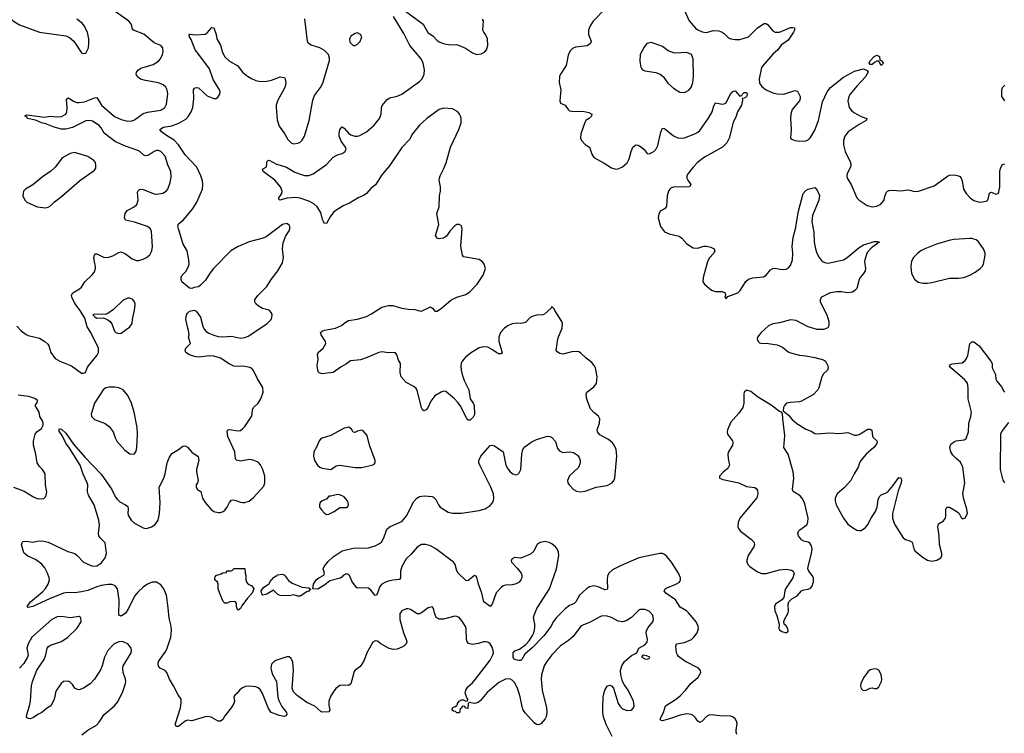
# Model space of a CAD drawing. Header units: inches. Extents: x 1449094 to 1618372, y 389908 to 534307.
# Tile 323 of 494: x 1547672 to 1556585, y 471960 to 478424. Entities that reach past the tile are written whole.
import ezdxf

# ---------------------------------------------------------------- set-up
doc = ezdxf.new("R2010")
doc.units = ezdxf.units.IN
doc.header["$MEASUREMENT"] = 0
doc.layers.add('B5447', color=7, linetype='Continuous')
doc.layers.add('B5457', color=7, linetype='Continuous')

msp = doc.modelspace()

# ---------------------------------------------------------------- linework, layer by layer
at = {"layer": 'B5447', "color": 5}
for points, elevation in [([(1547646.9, 475646.9), (1547685.1, 475605.1), (1547730, 475572.9), (1547750, 475564), (1547850, 475538.3), (1547900.5, 475510), (1547925.8, 475485.9), (1547934.9, 475470), (1547953, 475410), (1547994.4, 475354.4), (1548036, 475330), (1548140.7, 475290), (1548230, 475221), (1548250, 475221), (1548268, 475230), (1548282.7, 475270), (1548296, 475290), (1548374.7, 475385.3), (1548385.6, 475410), (1548385.3, 475450), (1548317.2, 475590), (1548283.3, 475643.3), (1548261.2, 475721.2), (1548219, 475790), (1548172.3, 475852.3), (1548145.2, 475910), (1548141.2, 475930), (1548154, 475950), (1548213.1, 475986.9), (1548230, 476002.8), (1548262.7, 476050), (1548327.7, 476112.3), (1548350, 476141), (1548359.6, 476170), (1548358.7, 476190), (1548348.2, 476230), (1548344.2, 476270), (1548347.7, 476292.3), (1548357.2, 476302.8), (1548370, 476304.9), (1548430, 476272.2), (1548470, 476268.9), (1548515.6, 476284.4), (1548570, 476316.3), (1548590, 476320.7), (1548630, 476302), (1548690, 476258), (1548730, 476241.6), (1548750, 476241.6), (1548790, 476254), (1548820.9, 476270), (1548850, 476293.4), (1548869.6, 476330), (1548875.1, 476370), (1548865.3, 476505.3), (1548856.2, 476530), (1548829.2, 476550), (1548711.3, 476591.3), (1548629.8, 476609.8), (1548621.1, 476630), (1548627.1, 476670), (1548644.8, 476695.2), (1548707, 476730), (1548731.5, 476750), (1548743.5, 476790), (1548739.4, 476860.6), (1548744.5, 476875.5), (1548755.2, 476884.8), (1548770, 476890.3), (1548790, 476887.6), (1548890, 476847.2), (1548910, 476844.2), (1548966.3, 476853.7), (1548998, 476870), (1549013.6, 476890), (1549034.3, 476950), (1549042.6, 476997.4), (1549041.1, 477050), (1549012.2, 477110), (1548990, 477189.4), (1548950, 477231.3), (1548930, 477238), (1548910, 477238), (1548890, 477231.2), (1548854.4, 477205.6), (1548830, 477194.2), (1548810, 477191), (1548796.5, 477196.5), (1548759.7, 477230), (1548740.8, 477240.8), (1548630, 477277.4), (1548537.9, 477317.9), (1548437.5, 477397.5), (1548410, 477443.5), (1548390, 477465.8), (1548330, 477504.2), (1548308, 477510), (1548270, 477509), (1548150, 477449.1), (1548090, 477433.7), (1548050, 477433.3), (1547983.7, 477450), (1547910, 477480.7), (1547870, 477489.6), (1547815.1, 477515.1), (1547742.7, 477530), (1547738.4, 477538.4), (1547722, 477550), (1547722, 477558), (1547738, 477562), (1547897.2, 477542.8), (1547950, 477550.2), (1548005.5, 477545.5), (1548051.6, 477548.4), (1548089.6, 477570), (1548099.7, 477590), (1548102.4, 477630), (1548095.5, 477704.5), (1548110, 477718), (1548164.5, 477684.5), (1548190, 477675.6), (1548210, 477674.3), (1548258.6, 477681.4), (1548350, 477717.6), (1548370, 477719.1), (1548412.4, 477650), (1548530, 477548.4), (1548590, 477519.7), (1548650, 477503.9), (1548690, 477508), (1548710, 477516.9), (1548790, 477574.3), (1548830, 477586.7), (1548950, 477606), (1548985.1, 477630), (1548999.5, 477660.5), (1549013.3, 477750), (1549007.2, 477790), (1548993.8, 477813.8), (1548970, 477835.1), (1548930, 477852.1), (1548810, 477872.8), (1548766.2, 477886.2), (1548735.1, 477910), (1548725.1, 477930), (1548730, 477950.5), (1548747.3, 477970), (1548770, 477985.7), (1548881.1, 478018.9), (1548929.5, 478050), (1548947.3, 478070), (1548965.6, 478110), (1548971.8, 478131.8), (1548969.2, 478170), (1548950, 478189.2), (1548890, 478214.5), (1548794.4, 478294.4), (1548700.7, 478330), (1548688.7, 478348.7), (1548686, 478370), (1548676.8, 478390), (1548659.3, 478410), (1548537.5, 478497.5)], 560), ([(1547558.7, 478470), (1547615.8, 478410), (1547670, 478378.3), (1547851, 478310), (1548070, 478281.6), (1548090, 478277.1), (1548121.7, 478261.7), (1548160.7, 478230), (1548230, 478124.7), (1548250, 478118), (1548270, 478122), (1548294, 478170), (1548299.3, 478210), (1548299.3, 478250), (1548285.2, 478310), (1548256, 478370), (1548239.3, 478390), (1548188.4, 478428.5)], 580), ([(1550000, 476530.8), (1549902.6, 476457.4), (1549874.6, 476445.4), (1549749.1, 476410.9), (1549650.2, 476369.8), (1549614, 476350), (1549584.4, 476330), (1549427.8, 476170), (1549395.3, 476130), (1549354, 476066), (1549310, 476019.6), (1549290, 476005.1), (1549250, 475998.4), (1549230, 475989), (1549210, 475992.3), (1549190, 476006.6), (1549139.5, 476050), (1549132.3, 476070), (1549132.3, 476090), (1549143.7, 476110), (1549175.6, 476144.4), (1549196.6, 476183.4), (1549206.6, 476210), (1549203.7, 476250), (1549189.3, 476330), (1549152.3, 476390), (1549108.5, 476530), (1549104.6, 476555.4), (1549110, 476574), (1549151.5, 476608.5), (1549190, 476653), (1549241.8, 476718.2), (1549275.8, 476770), (1549328.3, 476890), (1549331.2, 476930), (1549325.9, 476965.9), (1549311, 477011), (1549274.5, 477090), (1549170, 477198.8), (1549110.5, 477290.5), (1549070, 477332.9), (1549009, 477370), (1548954.7, 477410), (1548940.7, 477430), (1548972.7, 477450), (1549050, 477462), (1549112.8, 477487.2), (1549175.3, 477524.7), (1549200.5, 477550), (1549225.1, 477590), (1549238.3, 477630), (1549249.7, 477710), (1549244.5, 477790), (1549255.5, 477804.5), (1549270, 477810.6), (1549290, 477806), (1549370, 477736), (1549430, 477711.3), (1549450, 477711.3), (1549470, 477724.7), (1549482.7, 477750), (1549486, 477770), (1549480.9, 477790), (1549423.3, 477883.3), (1549390, 477978.7), (1549295.1, 478110), (1549259.7, 478150), (1549224.1, 478244.1), (1549209.6, 478270), (1549206, 478290), (1549210, 478293.4), (1549270, 478288), (1549350, 478293.4), (1549370, 478306.8), (1549410, 478353.4), (1549430, 478350.8), (1549450, 478291.3), (1549457, 478250), (1549490, 478193.4), (1549508.3, 478128.3), (1549529.2, 478089.2), (1549570, 478048.4), (1549645.5, 478005.5), (1549690, 477950.4), (1549733.8, 477913.8), (1549770, 477890.4), (1549810, 477872.7), (1549850, 477864.4), (1549910, 477868.2), (1549950, 477877.1), (1550000, 477895.7)], 540), ([(1550000, 477669.3), (1549994.4, 477650), (1549992.5, 477627.5), (1550000, 477555.4)], 540), ([(1550000, 476949.7), (1549982.6, 476970), (1549877.2, 477050), (1549868.7, 477070), (1549902, 477090), (1549909, 477110), (1549910, 477134), (1549915.3, 477144.7), (1549930, 477151), (1549995.8, 477115.8), (1550000, 477114.6)], 520), ([(1550000, 472130), (1549949.6, 472150), (1549924.2, 472184.2), (1549870, 472320.9), (1549850, 472355.6), (1549830, 472373), (1549810, 472380.5), (1549750, 472387.6), (1549715.9, 472384.1), (1549687.7, 472372.3), (1549665.5, 472354.5), (1549638.5, 472321.5), (1549622, 472310), (1549611.3, 472290), (1549616, 472250), (1549610.5, 472229.5), (1549586.8, 472190), (1549530, 472119), (1549510, 472084), (1549490, 472069.2), (1549470, 472069.3), (1549405.3, 472105.3), (1549371.4, 472111.4), (1549350, 472109.7), (1549230, 472074), (1549190, 472078), (1549170, 472069.5), (1549110, 472022), (1549090, 472021.2), (1549082.7, 472030), (1549082.9, 472050), (1549127, 472190), (1549135.1, 472235.1), (1549134, 472270), (1549105.2, 472310), (1549065.1, 472390), (1549027, 472450), (1549005.2, 472510), (1548989.5, 472529.5), (1548944.5, 472550), (1548928.8, 472568.8), (1548924.7, 472590), (1548928, 472610), (1548995.9, 472704.1), (1549008.2, 472730), (1549039.7, 472830), (1549046.3, 472890), (1549042.4, 472930), (1549024.2, 473004.2), (1549017, 473097), (1548999.7, 473210), (1548977.6, 473270), (1548950, 473306.6), (1548910, 473328.3), (1548870, 473328.3), (1548830, 473311.1), (1548790, 473283.1), (1548740.6, 473239.4), (1548710, 473201.3), (1548656.9, 473090), (1548630, 473047.3), (1548590, 473020.9), (1548569.6, 473030), (1548571.8, 473168.2), (1548556.2, 473270), (1548536.9, 473296.9), (1548507.6, 473307.6), (1548470, 473309.1), (1548410, 473298.8), (1548370, 473287.7), (1548290, 473255), (1548230, 473241.5), (1548170, 473233.1), (1548110, 473234.6), (1548070, 473228.2), (1547941.9, 473178.1), (1547790, 473109.7), (1547750, 473099), (1547739, 473110), (1547769.5, 473150), (1547877.9, 473242.1), (1547906.8, 473273.2), (1547931.1, 473310), (1547940.8, 473350), (1547938.8, 473370), (1547923.1, 473410), (1547899, 473459), (1547873.1, 473493.1), (1547815.4, 473535.4), (1547745.1, 473565.1), (1547710, 473595.1), (1547689.6, 473670), (1547695.1, 473690), (1547703.7, 473696.3), (1547730, 473699.5), (1547789.6, 473690.4), (1547830, 473702), (1547876.2, 473703.8), (1547930, 473691.6), (1548108, 473608), (1548170, 473588.7), (1548192.1, 473572.1), (1548250.5, 473510), (1548330, 473474.4), (1548370, 473476.2), (1548410, 473502.4), (1548445.8, 473550), (1548459.1, 473590), (1548447, 473687), (1548400.9, 473730), (1548389.3, 473750), (1548386, 473770), (1548395.8, 473844.2), (1548389.7, 473890), (1548346.3, 474030), (1548298.4, 474110), (1548292.9, 474127.1), (1548287, 474150), (1548289.4, 474210), (1548282.9, 474230), (1548246.4, 474306.4), (1548219.3, 474390), (1548123.9, 474543.9), (1548090, 474589.6), (1548057.2, 474657.2), (1548030, 474698), (1548030, 474718), (1548050, 474714.8), (1548090, 474678.8), (1548160.2, 474580.2), (1548262, 474462), (1548410, 474306.5), (1548505.3, 474170), (1548540.5, 474100.5), (1548557.1, 474077.1), (1548578.2, 474058.2), (1548630.8, 474030), (1548650, 474014), (1548654, 473990), (1548652, 473950), (1548657, 473930), (1548681.3, 473890), (1548710, 473864.6), (1548790, 473820.3), (1548810, 473816), (1548830, 473818.3), (1548863.7, 473830), (1548895.1, 473850), (1548925.1, 473890), (1548938.7, 473950), (1548945.1, 474050), (1548935.6, 474190), (1548975.6, 474270), (1548987.6, 474310), (1549005.6, 474410), (1549024.4, 474455.6), (1549050, 474496), (1549110, 474531), (1549150, 474561), (1549170, 474564.7), (1549190, 474551.3), (1549230, 474506), (1549286.8, 474466.8), (1549294, 474430), (1549274, 474350), (1549273.4, 474330), (1549287.3, 474250), (1549282.8, 474230), (1549268.2, 474210), (1549268, 474190), (1549281, 474170), (1549310.7, 474150.7), (1549325.5, 474090), (1549350, 474050.8), (1549402, 473990), (1549430, 473970.4), (1549470, 473961.6), (1549490, 473961.6), (1549513.2, 473970), (1549530, 473982), (1549550, 474007.3), (1549570, 474050.8), (1549590, 474070.7), (1549604.8, 474075.2), (1549630, 474070.5), (1549670, 474053), (1549690, 474050.4), (1549710.6, 474050.6), (1549750, 474063), (1549790, 474097.1), (1549881.4, 474198.5), (1549891.5, 474230), (1549889.7, 474290), (1549871.6, 474350), (1549851.1, 474391.1), (1549830, 474415.6), (1549784.7, 474435.3), (1549750, 474439.7), (1549670, 474425.6), (1549632.9, 474432.9), (1549626, 474450), (1549619.5, 474510), (1549555.1, 474650), (1549549, 474690), (1549554.6, 474705.4), (1549569.3, 474710.7), (1549650, 474700.7), (1549670, 474704), (1549690, 474717.3), (1549710, 474740.7), (1549769.7, 474830), (1549776.4, 474850), (1549779.1, 474890), (1549788, 474910), (1549830.7, 474949.3), (1549853.5, 474990), (1549875.8, 475050), (1549873.1, 475093.1), (1549824.7, 475170), (1549790, 475246.6), (1549770, 475267.3), (1549754.7, 475274.8), (1549710, 475281.7), (1549610, 475286.2), (1549567, 475307), (1549490, 475357.6), (1549430, 475376.9), (1549390, 475379.6), (1549290, 475368.7), (1549254, 475374), (1549210, 475388.7), (1549175.3, 475410), (1549169, 475430), (1549177.2, 475450), (1549218, 475490), (1549201.2, 475550), (1549205.2, 475570), (1549201.2, 475610), (1549193.2, 475630), (1549177.2, 475710), (1549182.7, 475750), (1549190, 475764.7), (1549210, 475784.7), (1549250, 475794), (1549270, 475784.7), (1549307.3, 475730), (1549328.8, 475648.8), (1549341.1, 475621.1), (1549360.5, 475600.5), (1549384.7, 475584.7), (1549430, 475565.7), (1549470, 475556), (1549510, 475551.8), (1549590, 475556.4), (1549670, 475540.4), (1549710, 475544.4), (1549741.2, 475558.8), (1549910, 475670.6), (1549947.3, 475710), (1549954.6, 475725.4), (1549958, 475750), (1549951.6, 475770), (1549930, 475791.8), (1549870, 475809.3), (1549830, 475833.2), (1549809.2, 475850), (1549799.3, 475870), (1549799.3, 475890), (1549829.4, 475930), (1549910, 476007.3), (1549947.3, 476070), (1550000, 476137.8)], 540), ([(1547616, 474190), (1547713.3, 474153.3), (1547790, 474105.5), (1547828.6, 474088.6), (1547850, 474083.8), (1547890, 474088), (1547910, 474106), (1547916.6, 474143.4), (1547904.5, 474210), (1547902, 474310), (1547879, 474350), (1547850, 474377.2), (1547829.7, 474409.7), (1547818.7, 474490), (1547798.3, 474570), (1547798.3, 474610), (1547813.5, 474670), (1547825.7, 474690), (1547870, 474722.3), (1547883.6, 474750), (1547884.8, 474770), (1547879, 474790), (1547854.4, 474830), (1547847.5, 474870), (1547813, 474930), (1547830, 474958), (1547833.2, 474970), (1547830, 474978.7), (1547810, 474994), (1547753.2, 475010), (1547657.2, 475022.8)], 560), ([(1550000, 473227.3), (1549970, 473255.3), (1549910, 473220.5), (1549872.9, 473212.9), (1549864.7, 473224.7), (1549858.3, 473250), (1549880.5, 473279.5), (1549910, 473302), (1549928.7, 473310), (1549949, 473350), (1549962, 473358), (1549970, 473371.3), (1550000, 473390.7)], 520), ([(1548234, 471946), (1548289.2, 471990), (1548366.2, 472033.8), (1548390, 472060.5), (1548436.2, 472130), (1548530, 472208.2), (1548557.3, 472242.7), (1548601.5, 472330), (1548629.7, 472410), (1548632.8, 472430), (1548629.7, 472450), (1548609.8, 472509.8), (1548605.1, 472550), (1548610, 472570.7), (1548680.9, 472690), (1548684.5, 472710), (1548680.9, 472730), (1548651.1, 472771.1), (1548608.5, 472788.5), (1548590, 472792.1), (1548570, 472789.7), (1548526.4, 472770), (1548470.3, 472710), (1548440.3, 472650), (1548418.3, 472570), (1548403.8, 472536.2), (1548349.3, 472450.7), (1548310, 472408), (1548250, 472369.6), (1548210, 472355.1), (1548196, 472356), (1548169.6, 472369.6), (1548150, 472402), (1548130, 472424), (1548110, 472433.2), (1548070, 472429), (1548046, 472410), (1548004.7, 472350), (1547996, 472330), (1547990.8, 472290), (1547981.1, 472258.9), (1547954, 472210), (1547915.1, 472184.9), (1547871.7, 472148.3), (1547834.8, 472130), (1547797.7, 472102.3), (1547770, 472092.3), (1547752.9, 472092.9), (1547740.2, 472100.2), (1547734, 472110), (1547736, 472130), (1547760.7, 472210), (1547768.3, 472251.7), (1547779.2, 472390), (1547786.9, 472430), (1547826.7, 472533.3), (1547894.5, 472630), (1547909.3, 472670), (1547920.9, 472730), (1547933.4, 472746.6), (1547950, 472758), (1548050, 472792.9), (1548107.8, 472830), (1548190, 472908.4), (1548227, 472970), (1548226.3, 473006.3), (1548210, 473018), (1548130, 473004.7), (1548050, 473019.7), (1548010, 473016.4), (1547962.4, 472990), (1547781.6, 472830), (1547748.2, 472770), (1547736.3, 472730), (1547747.3, 472670), (1547744, 472650), (1547708.5, 472591.5), (1547670, 472549.3)], 560), ([(1550000, 472623.5), (1549990, 472620.4), (1549971.1, 472608.9), (1549952.8, 472587.2), (1549944.1, 472550), (1549958, 472498), (1549996.9, 472430), (1550000, 472394.2)], 540)]:
    msp.add_lwpolyline(points, dxfattribs=dict(at, elevation=elevation))
for points, elevation in [([(1548170, 477221.2), (1548130, 477213.2), (1548070, 477179.3), (1548050, 477162.7), (1547993.4, 477090), (1547950.7, 477050), (1547890.6, 477010), (1547790, 476929.6), (1547726, 476890), (1547706.8, 476870), (1547701, 476830), (1547718.8, 476790), (1547736, 476770), (1547830, 476730.5), (1547910, 476720.7), (1547930, 476726.8), (1547950, 476737.3), (1547987, 476773), (1548050, 476821.6), (1548213.9, 476966.1), (1548350, 477061), (1548360.2, 477079.8), (1548362.7, 477110), (1548357.2, 477130), (1548344, 477150), (1548290, 477186), (1548190, 477216)], 580), ([(1548670, 475902), (1548650, 475900.7), (1548610, 475883.7), (1548522, 475798), (1548470, 475764), (1548445.4, 475754.6), (1548350, 475758), (1548334, 475750), (1548354, 475730), (1548370, 475722), (1548430, 475724.7), (1548470, 475706), (1548490, 475691), (1548506.8, 475670), (1548530, 475602), (1548542, 475590), (1548570, 475581), (1548590, 475586), (1548670, 475642.8), (1548690, 475672), (1548693.6, 475710), (1548715.1, 475810), (1548717, 475850), (1548712.3, 475870), (1548697.2, 475890)], 560), ([(1548483.4, 475096.6), (1548450.5, 475089.5), (1548426.8, 475070), (1548350.4, 474950), (1548324.9, 474870), (1548320.4, 474850), (1548322, 474830), (1548350, 474803), (1548445.5, 474765.5), (1548480.8, 474740.8), (1548519.1, 474690), (1548535.2, 474635.2), (1548550, 474606.8), (1548623.9, 474523.9), (1548670, 474490.7), (1548690, 474487.7), (1548710, 474490.8), (1548725.4, 474514.6), (1548731.5, 474548.5), (1548739.7, 474670), (1548734.7, 474730), (1548709.7, 474870), (1548683, 474950), (1548650, 475021.2), (1548609, 475070), (1548570, 475089.4), (1548530, 475095.1)], 560), ([(1549650, 473075.3), (1549642.7, 473082.7), (1549635.3, 473110), (1549635.3, 473135.3), (1549626, 473150), (1549615.3, 473155.3), (1549574, 473150), (1549550, 473138), (1549530, 473138), (1549514.6, 473154.6), (1549488.7, 473210), (1549468, 473270), (1549468, 473310), (1549462, 473330), (1549438, 473350), (1549438, 473370), (1549448, 473390), (1549496.4, 473403.6), (1549510, 473414), (1549542, 473418), (1549550, 473432), (1549587.3, 473432.7), (1549602, 473438), (1549606, 473450), (1549612.7, 473452.7), (1549710, 473454), (1549712, 473410), (1549718, 473390), (1549718, 473350), (1549724.7, 473330), (1549741, 473310), (1549774.6, 473294.6), (1549792, 473270), (1549776, 473230), (1549735.1, 473184.9), (1549684.1, 473115.9), (1549670, 473089.3)], 520)]:
    msp.add_lwpolyline(points, close=True, dxfattribs=dict(at, elevation=elevation))
at = {"layer": 'B5457', "color": 5}
for points, elevation in [([(1551050, 478587.1), (1551324.6, 478384.6), (1551368.2, 478308.2), (1551416.3, 478276.3), (1551450, 478236.4), (1551470, 478222.6), (1551506, 478210), (1551570, 478197), (1551630, 478200.3), (1551707, 478167), (1551770, 478124.9), (1551810, 478110.3), (1551850, 478114.9), (1551880.7, 478130), (1551898.3, 478150), (1551910.8, 478190), (1551906.3, 478250), (1551890, 478289.2), (1551872.3, 478310), (1551865.1, 478330), (1551870, 478414), (1551860.9, 478430)], 520), ([(1552975.7, 478524.3), (1552862.7, 478410), (1552836.3, 478370), (1552820.7, 478330), (1552821.5, 478290), (1552844.6, 478230), (1552840.3, 478210), (1552810, 478186.9), (1552703.2, 478176.8), (1552676.7, 478163.3), (1552656.7, 478143.3), (1552636.7, 478103.3), (1552618.5, 478010), (1552567.9, 477932.1), (1552558.5, 477910), (1552556.5, 477856.5), (1552569.3, 477789.3), (1552560.2, 477690), (1552567.4, 477667.4), (1552611, 477651), (1552636.5, 477610), (1552650, 477599), (1552690, 477591.3), (1552770, 477594.5), (1552822.8, 477582.7), (1552850.4, 477570), (1552847.7, 477550), (1552827.7, 477530), (1552797.1, 477510), (1552786.5, 477493.5), (1552751.4, 477390), (1552750.2, 477350), (1552758.5, 477330), (1552790, 477293.1), (1552829.2, 477269.2), (1552850, 477204.9), (1552870, 477176.4), (1552964.2, 477124.2), (1553030, 477081.6), (1553070, 477070.4), (1553090, 477072.7), (1553130, 477092.4), (1553170, 477126.4), (1553190, 477164.9), (1553208.1, 477231.9), (1553224, 477270), (1553249.3, 477290), (1553270, 477287.9), (1553302, 477270), (1553323.6, 477250), (1553352.4, 477212.4), (1553370, 477208.2), (1553412.3, 477230), (1553431, 477249), (1553450, 477284), (1553474.6, 477405.4), (1553490, 477440.5), (1553510, 477439.5), (1553590, 477371.6), (1553630, 477353.1), (1553669.7, 477350.3), (1553690, 477354.9), (1553782.7, 477390), (1553810, 477404.6), (1553830, 477422), (1553908.5, 477531.5), (1553939.3, 477590), (1553955.2, 477644.8), (1553969.6, 477670.4), (1554030, 477658.7), (1554050, 477661.3), (1554068.4, 477671.5), (1554110, 477759.1), (1554130, 477778), (1554150, 477779.1), (1554190, 477731), (1554210, 477738), (1554214.5, 477750), (1554230, 477765.5), (1554250, 477764.9), (1554256.5, 477750), (1554250, 477725.6), (1554230, 477712.3), (1554211, 477709), (1554215.5, 477695.5), (1554207.2, 477650), (1554170.5, 477589.5), (1554158, 477550), (1554130, 477494), (1554094, 477350), (1554074, 477310), (1554034, 477270), (1553870, 477179.4), (1553808, 477130), (1553769.1, 477090), (1553722, 477030), (1553711.8, 477010), (1553711.6, 476990), (1553719.7, 476970), (1553746.7, 476930), (1553734.8, 476910), (1553710, 476906.5), (1553602, 476910), (1553570, 476901.3), (1553556.4, 476890), (1553544.6, 476870), (1553534.6, 476830), (1553526.9, 476733.1), (1553510, 476712.3), (1553471, 476690), (1553458, 476662), (1553450.8, 476630), (1553473, 476550), (1553510, 476502.4), (1553550, 476485.7), (1553643, 476463), (1553665.4, 476445.4), (1553710, 476394.8), (1553770, 476359.1), (1553810, 476354.9), (1553866.7, 476373.3), (1553890, 476374), (1553930, 476364.4), (1553957.3, 476350), (1553964.9, 476330), (1553954.9, 476310), (1553914.8, 476265.2), (1553898, 476230), (1553858, 476090), (1553857.6, 476050), (1553870, 476028.4), (1553934.1, 475974.1), (1553970, 475963.1), (1554030, 475962), (1554058, 475950), (1554062, 475930), (1554054, 475910), (1554062, 475902), (1554070, 475902), (1554083.1, 475916.9), (1554172.7, 475950), (1554194.5, 475970), (1554245.7, 476054.3), (1554270, 476074.9), (1554310, 476086), (1554404.7, 476095.3), (1554429.2, 476110.8), (1554470, 476158), (1554490, 476171), (1554510, 476174.8), (1554570, 476162), (1554610, 476164), (1554630, 476174.8), (1554650, 476198.8), (1554667.6, 476250), (1554669.7, 476310), (1554663.5, 476370), (1554674.2, 476450), (1554695.3, 476530), (1554723.1, 476690), (1554764.5, 476850), (1554790, 476877.3), (1554810, 476890.6), (1554870, 476904.7), (1554890, 476881), (1554911.4, 476831.4), (1554906, 476790), (1554850.3, 476649.7), (1554843.6, 476596.4), (1554860.4, 476500.4), (1554865, 476410), (1554875.5, 476350), (1554888.7, 476308.7), (1554909, 476270), (1554930, 476242.4), (1554945.5, 476230), (1554970, 476220.9), (1554990, 476220.2), (1555130, 476249.3), (1555163.1, 476270), (1555270, 476360.6), (1555310, 476385.2), (1555410, 476414.2), (1555435.6, 476415.6), (1555456, 476410), (1555437.6, 476402.4), (1555428.2, 476390), (1555382.3, 476357.7), (1555345.3, 476314.7), (1555323.2, 476250), (1555320.8, 476230), (1555328.9, 476171.1), (1555324.6, 476150), (1555310, 476125.1), (1555279.3, 476090), (1555270.4, 476070), (1555251, 475990), (1555231.3, 475970), (1555210, 475957.2), (1555170, 475949.2), (1555110, 475959), (1555070, 475959), (1555010, 475949), (1554931, 475910), (1554917.3, 475890), (1554917.3, 475870), (1554979.1, 475750), (1554997.3, 475690), (1554996, 475650), (1554986.8, 475633.2), (1554950, 475619.3), (1554890, 475618.4), (1554810, 475640.7), (1554699.7, 475699.8), (1554650, 475704.4), (1554550, 475678.3), (1554490, 475668), (1554450.8, 475650), (1554382.8, 475590), (1554351.3, 475550), (1554348, 475530), (1554356, 475510), (1554370, 475496), (1554390, 475491), (1554430, 475493.4), (1554530, 475478), (1554577.4, 475457.4), (1554630, 475415.5), (1554650, 475406), (1554730, 475385.3), (1554790, 475379.3), (1554870, 475364), (1554950, 475342), (1554966.8, 475330), (1554987.3, 475290), (1554990.7, 475270), (1554986, 475250), (1554950, 475215.3), (1554934.8, 475190), (1554907.3, 475090), (1554897.3, 475070), (1554857.3, 475030), (1554750, 474967.8), (1554730, 474962.4), (1554650, 474958), (1554614, 474950), (1554596, 474930), (1554586, 474910), (1554582, 474882), (1554630, 474846), (1554664.2, 474804.2), (1554705.7, 474765.7), (1554790, 474713.7), (1554836.5, 474696.5), (1554870, 474677.1), (1554890, 474674.4), (1555003.1, 474683.1), (1555090, 474676.3), (1555170, 474685.5), (1555230, 474661.6), (1555250, 474660.4), (1555270, 474666.7), (1555350, 474714), (1555370, 474716.3), (1555384.9, 474704.9), (1555393, 474653), (1555399.1, 474639.1), (1555430.7, 474610), (1555433, 474590), (1555423, 474570), (1555405.5, 474550), (1555334, 474490), (1555285.3, 474430), (1555273.7, 474410), (1555261.7, 474370), (1555225.5, 474310), (1555196.9, 474250), (1555136.4, 474183.6), (1555073.1, 474130), (1555053.8, 474090), (1555054, 474066), (1555064.1, 474030), (1555130.2, 473910), (1555170, 473854.7), (1555210, 473823.6), (1555250, 473801.7), (1555270, 473796), (1555290, 473798), (1555330, 473823.1), (1555350, 473850.4), (1555383.8, 473916.2), (1555418.6, 473970), (1555433, 474010), (1555442.2, 474077.8), (1555454.7, 474105.3), (1555470, 474119.5), (1555510, 474135.6), (1555530, 474148.8), (1555577.1, 474202.9), (1555630, 474276.3), (1555650, 474274), (1555655.1, 474255.1), (1555652.6, 474230), (1555623.5, 474156.5), (1555572.4, 473950), (1555571.7, 473910), (1555590, 473854), (1555670, 473730.3), (1555690, 473716.9), (1555730, 473704.9), (1555750, 473690.3), (1555767.3, 473630), (1555778.3, 473610), (1555850, 473552.2), (1555890, 473528.1), (1555930, 473520.7), (1555976, 473530), (1556011.3, 473550), (1556019.7, 473570), (1556020.3, 473590), (1555997.3, 473670), (1555996.5, 473750), (1555982.2, 473830), (1555990, 473857.6), (1556034.9, 473885.1), (1556051.7, 473908.3), (1556057.2, 473930), (1556056.2, 473990), (1556066, 474010), (1556090, 474008.2), (1556156.3, 473970), (1556176.3, 473950), (1556194.4, 473914.4), (1556210, 473902.8), (1556230, 473910.8), (1556251.2, 473950), (1556247.3, 473990), (1556220.1, 474079.9), (1556210.8, 474130), (1556227.1, 474230), (1556209.7, 474370), (1556190, 474417), (1556148.9, 474448.9), (1556119.3, 474479.3), (1556102.6, 474510), (1556093.6, 474550), (1556101.7, 474578.3), (1556135.9, 474604.1), (1556150.6, 474610.6), (1556222, 474618), (1556239.3, 474630), (1556260.7, 474690), (1556264.7, 474770), (1556283, 474830), (1556286.9, 474870), (1556256.8, 474990), (1556259.2, 475090), (1556250.7, 475130.7), (1556225.9, 475165.9), (1556102.7, 475270), (1556089, 475290), (1556098, 475302), (1556112.5, 475307.5), (1556203.3, 475316.7), (1556230, 475337.3), (1556244.4, 475355.6), (1556256.3, 475383.7), (1556271.9, 475488.1), (1556290, 475506.8), (1556310, 475506.8), (1556358.8, 475470), (1556464, 475330), (1556474, 475310), (1556476.3, 475270), (1556506, 475210), (1556508.2, 475168.2), (1556517.3, 475150), (1556558.8, 475098.8), (1556579.8, 475059.8), (1556590.6, 475050.6)], 520), ([(1553690, 478507.7), (1553732.8, 478412.8), (1553789, 478349), (1553810, 478333), (1553850, 478313), (1553890, 478308.4), (1553950, 478327), (1554002.4, 478322.4), (1554032.2, 478312.2), (1554050, 478300.7), (1554090, 478258.8), (1554110, 478250.7), (1554150, 478244), (1554190, 478246), (1554270, 478270.4), (1554351.7, 478350), (1554410, 478389.3), (1554430, 478389.1), (1554441.1, 478381.1), (1554490, 478324.9), (1554510.4, 478310.3), (1554550, 478311.7), (1554650, 478352.4), (1554670, 478354.6), (1554686, 478350), (1554686.4, 478330), (1554676.5, 478310), (1554630, 478238.4), (1554566.6, 478193.4), (1554536.5, 478150), (1554488.4, 478111.6), (1554396, 478004), (1554388.7, 477990), (1554364.7, 477890), (1554370.2, 477850), (1554390, 477818.9), (1554428.6, 477788.6), (1554490, 477761.8), (1554530, 477753.6), (1554589.7, 477750.3), (1554690, 477783), (1554710, 477777.3), (1554716.3, 477770), (1554736.3, 477730), (1554738, 477710), (1554730.6, 477690), (1554716.3, 477670), (1554665.5, 477610), (1554653, 477570), (1554650.5, 477530), (1554656.3, 477430), (1554651.3, 477351.3), (1554662, 477342), (1554690, 477331), (1554730, 477324), (1554787.5, 477327.5), (1554810, 477337.3), (1554830, 477357.3), (1554870, 477424), (1554902, 477510), (1554940.1, 477679.9), (1554983, 477770), (1555011.8, 477810), (1555130, 477903.8), (1555230, 477957.3), (1555310, 477978), (1555343.6, 477963.6), (1555354, 477950), (1555342.8, 477937.2), (1555330.6, 477910), (1555250, 477822.9), (1555190.4, 477750), (1555177.1, 477730), (1555168, 477690), (1555180.5, 477630), (1555201.4, 477601.4), (1555223.8, 477583.8), (1555290, 477548), (1555342, 477530), (1555336, 477510), (1555270, 477475.8), (1555173, 477410), (1555141.3, 477370), (1555128.9, 477330), (1555130.3, 477290), (1555143.7, 477230), (1555193, 477130), (1555197.3, 477110), (1555194, 477090), (1555164, 477030), (1555160.7, 477010), (1555164, 476990), (1555198, 476930), (1555250.8, 476810), (1555270.4, 476790.4), (1555342.5, 476742.5), (1555390.6, 476730.6), (1555430, 476735.5), (1555467.7, 476752.3), (1555494.9, 476785.1), (1555507, 476833), (1555519.3, 476860.7), (1555529.4, 476870.6), (1555544.1, 476875.9), (1555570, 476880.5), (1555650, 476873.4), (1555710, 476882), (1555730, 476880.7), (1555770, 476867.3), (1555808, 476870), (1555950, 476919.5), (1556070, 477006), (1556090, 477014.9), (1556130, 477020.5), (1556172, 477010), (1556184, 477004), (1556196, 476990), (1556204.5, 476964.5), (1556216.3, 476890), (1556239.1, 476850), (1556277.3, 476810), (1556310, 476788), (1556350, 476773), (1556370.5, 476770.5), (1556420.7, 476779.3), (1556433, 476787), (1556440.5, 476799.5), (1556450, 476852), (1556460.2, 476859.8), (1556470, 476862.8), (1556510, 476844.9), (1556529.5, 476850.5), (1556536.1, 476863.9), (1556545.1, 476910), (1556546, 477054), (1556553.6, 477086.4), (1556570, 477114), (1556590, 477118)], 540), ([(1550000, 477114.6), (1550087.7, 477090), (1550164.1, 477044.1), (1550221.7, 477021.7), (1550250, 477014), (1550290, 477013), (1550330, 477026.9), (1550448, 477112), (1550510, 477178), (1550550, 477200.7), (1550590, 477210.8), (1550619, 477230), (1550628.4, 477251.6), (1550620.9, 477270), (1550583.5, 477323.5), (1550564.7, 477370), (1550562.7, 477390), (1550569.8, 477430.2), (1550590, 477454.8), (1550610, 477442), (1550650, 477395.8), (1550670, 477382.6), (1550704.7, 477370), (1550730, 477369), (1550750, 477374.4), (1550810, 477407.2), (1550880.9, 477470), (1550929.7, 477530), (1550944, 477570), (1550947, 477630), (1550951.9, 477648.1), (1550997.6, 477702.4), (1551024.2, 477715.8), (1551090, 477731.4), (1551130, 477751.2), (1551290, 477864), (1551315.4, 477890), (1551332.4, 477930), (1551337.6, 477970), (1551325.6, 478030), (1551306, 478070), (1551202.7, 478190), (1551150, 478298.9), (1551054.6, 478454.6)], 520), ([(1550000, 477555.4), (1550004.1, 477515.9), (1550019.9, 477459.9), (1550070, 477393.4), (1550099.4, 477339.4), (1550128, 477310), (1550150, 477301.3), (1550190, 477305.3), (1550210, 477314.4), (1550230, 477332.7), (1550251.1, 477370), (1550293.6, 477510), (1550324.2, 477695.8), (1550341.2, 477738.8), (1550394.3, 477810), (1550416.4, 477850), (1550475.9, 478055.9), (1550476.9, 478076.9), (1550466.6, 478110), (1550430, 478146), (1550390, 478169.5), (1550310, 478194), (1550287, 478210), (1550278.7, 478230), (1550251.8, 478431.8)], 540), ([(1550000, 477895.7), (1550030, 477906.8), (1550070, 477902), (1550076, 477890), (1550080.7, 477850), (1550073.4, 477810), (1550006, 477690), (1550000, 477669.3)], 540), ([(1556588.7, 477690), (1556562, 477730), (1556562, 477790), (1556569.1, 477810.9), (1556589.1, 477830.9)], 540), ([(1554163.4, 471950), (1554158.1, 471970), (1554156.8, 471990), (1554165.6, 472050), (1554162, 472070), (1554150, 472091.1), (1554130, 472107.1), (1554110, 472114.4), (1554010, 472117.7), (1553930, 472126.6), (1553910, 472123.5), (1553890, 472113.6), (1553850, 472069.7), (1553830, 472056.9), (1553810, 472069.7), (1553790, 472100.4), (1553770, 472120.3), (1553750, 472130.6), (1553710, 472135.6), (1553650, 472124.1), (1553554, 472090), (1553490, 472074), (1553476.5, 472076.5), (1553469.7, 472090), (1553499.7, 472150), (1553516.9, 472210), (1553610, 472267.6), (1553650, 472299.3), (1553699.8, 472350), (1553747.7, 472412.3), (1553813.6, 472470), (1553839.5, 472510), (1553836, 472530), (1553818, 472550), (1553692.4, 472612.4), (1553637.3, 472657.3), (1553626.2, 472670), (1553618.9, 472690), (1553611.5, 472750), (1553617.2, 472770), (1553690, 472783.5), (1553753.7, 472810), (1553776, 472830), (1553804.7, 472870), (1553816.4, 472910), (1553815.1, 472930), (1553796.3, 472970), (1553726.9, 473050), (1553708.2, 473068.2), (1553650, 473102.3), (1553608.2, 473168.2), (1553521, 473230), (1553507.2, 473250), (1553514.7, 473270), (1553524.1, 473275.9), (1553613, 473310), (1553643.9, 473330), (1553654.2, 473350), (1553654.4, 473370), (1553636.2, 473410), (1553572.2, 473510), (1553530, 473562.7), (1553510, 473581.1), (1553490, 473589.9), (1553466.8, 473590), (1553276.3, 473550), (1553110, 473477.2), (1553039.5, 473440.5), (1553007.6, 473412.4), (1552994.3, 473385.7), (1552990.2, 473350), (1552994.3, 473270), (1552990, 473262), (1552970, 473260.4), (1552910, 473287.8), (1552870, 473295.8), (1552830, 473286.6), (1552803.1, 473270), (1552740.7, 473210), (1552706.3, 473150), (1552690, 473137.2), (1552650, 473117.8), (1552610, 473087.9), (1552530.2, 473010), (1552500.2, 472970), (1552484.4, 472930), (1552416.3, 472843.7), (1552310, 472733.5), (1552244.2, 472675.8), (1552218, 472630), (1552210, 472620.9), (1552200.5, 472619.5), (1552190, 472618.4), (1552149.4, 472630), (1552139.5, 472650), (1552140.7, 472690), (1552153.3, 472706.7), (1552197, 472723), (1552254.5, 472765.5), (1552283.1, 472796.9), (1552315.2, 472844.8), (1552325.7, 472870), (1552334.8, 472914.8), (1552335.2, 472950), (1552324.1, 473010), (1552328.9, 473030), (1552352.5, 473090), (1552468.1, 473270), (1552530.8, 473450), (1552553, 473570), (1552550, 473602), (1552537.6, 473630), (1552522, 473650), (1552490, 473677.6), (1552464, 473690), (1552430, 473696.9), (1552384, 473690), (1552357.1, 473670), (1552343.1, 473650), (1552325.5, 473610), (1552296.5, 473583.5), (1552210, 473547), (1552150, 473552.3), (1552130, 473541.2), (1552120.7, 473530), (1552122.8, 473510), (1552176.7, 473456.7), (1552210.5, 473410), (1552218, 473390), (1552217.1, 473370), (1552208.5, 473350), (1552192.4, 473330), (1552166, 473314), (1552133.5, 473306.5), (1552070, 473303.5), (1552050, 473295.8), (1552030, 473280.5), (1551985.9, 473234.1), (1551950, 473129.2), (1551930, 473107.6), (1551874.7, 473150), (1551855.8, 473230), (1551824.4, 473310), (1551810, 473376), (1551803, 473383), (1551790, 473389.6), (1551730, 473342.6), (1551710, 473345.1), (1551642.6, 473410), (1551630, 473433.3), (1551612.8, 473490), (1551598, 473510), (1551439.8, 473630), (1551390, 473657.6), (1551349.3, 473670.7), (1551310, 473669.8), (1551270, 473646.4), (1551216.4, 473583.6), (1551170, 473539.2), (1551130.1, 473469.9), (1551120.6, 473430), (1551118.9, 473370), (1551110, 473352.3), (1551050, 473347.3), (1551010, 473338.3), (1550984.4, 473330), (1550949.5, 473310.5), (1550932.6, 473290), (1550906.2, 473213.8), (1550890, 473209.6), (1550854.5, 473254.5), (1550830, 473273.8), (1550810, 473278.4), (1550734.5, 473274.5), (1550720.5, 473280.5), (1550678, 473338), (1550658.2, 473390), (1550650, 473397.8), (1550630, 473403.9), (1550601.3, 473390), (1550586.7, 473373.3), (1550573.5, 473366.5), (1550479.3, 473340.7), (1550434.9, 473305.1), (1550370, 473266.9), (1550326, 473270), (1550331.5, 473310), (1550356.3, 473350), (1550380.7, 473370), (1550426, 473394), (1550432, 473410), (1550419.3, 473450), (1550429.3, 473470), (1550464.9, 473515.1), (1550510, 473558), (1550590, 473613), (1550690, 473638.7), (1550830, 473639.5), (1550890, 473659.5), (1550930, 473679.3), (1550946.9, 473693.1), (1550969.6, 473730), (1550995.1, 473810), (1551026.2, 473833.8), (1551130, 473880.1), (1551150, 473899), (1551173, 473930), (1551241.3, 474058.7), (1551266.9, 474090), (1551290, 474105.5), (1551332.6, 474112.6), (1551404.9, 474104.9), (1551419.2, 474099.2), (1551438.6, 474078.5), (1551462.4, 474030), (1551479.1, 474010), (1551550, 473964), (1551590, 473954.9), (1551670, 473955.8), (1551830, 473977.3), (1551886.3, 473993.7), (1551930, 474022.6), (1551951.5, 474048.5), (1551961, 474070), (1551963.9, 474090), (1551959.8, 474130), (1551938, 474190), (1551836.9, 474390), (1551829.7, 474410), (1551829.6, 474430), (1551847.3, 474470), (1551930, 474566.8), (1551950, 474571), (1551970, 474564), (1552050, 474511.3), (1552074, 474390), (1552090, 474356), (1552110.7, 474330), (1552134.8, 474310), (1552150, 474303.1), (1552170, 474301.6), (1552190, 474314.8), (1552209.3, 474350), (1552216.2, 474490), (1552227.6, 474530), (1552243.5, 474556.5), (1552301.2, 474598.8), (1552350, 474620.2), (1552450, 474650.5), (1552470, 474648), (1552490, 474639.1), (1552522, 474602), (1552540.5, 474540.5), (1552558.5, 474518.5), (1552590, 474504.9), (1552650, 474510.5), (1552684.8, 474504.8), (1552721.1, 474481.1), (1552737.5, 474457.5), (1552746, 474430), (1552746.4, 474410), (1552737.7, 474382.3), (1552730, 474369.4), (1552648.7, 474291.3), (1552630.7, 474250), (1552634.8, 474230), (1552646, 474210), (1552686.8, 474170), (1552712.7, 474152.7), (1552746.2, 474146.2), (1552790, 474152.4), (1552889.8, 474190.2), (1552990, 474204.9), (1553034.7, 474230), (1553051.1, 474250), (1553059.1, 474270), (1553078.9, 474470), (1553070.9, 474530.9), (1553053.6, 474570), (1553039.5, 474590), (1553002.7, 474622.7), (1552923.8, 474663.8), (1552902, 474690), (1552899.6, 474710), (1552919.6, 474770), (1552924.5, 474810), (1552912.7, 474832.7), (1552870, 474867), (1552840.1, 474900.1), (1552806.5, 474986.5), (1552801.3, 475030), (1552807.3, 475050), (1552870, 475098.9), (1552892.9, 475130), (1552899.8, 475190), (1552883.5, 475270), (1552872.4, 475292.4), (1552850, 475320.5), (1552798.8, 475358.8), (1552750, 475406.6), (1552734.3, 475414.3), (1552710, 475418), (1552670, 475416), (1552590, 475394.5), (1552562, 475402), (1552536.5, 475416.5), (1552529.3, 475430), (1552542.9, 475530), (1552548.1, 475551.9), (1552582.9, 475630), (1552585.1, 475670), (1552578.4, 475690), (1552515.3, 475790), (1552510, 475806), (1552490, 475826), (1552482, 475810), (1552423, 475757), (1552408.2, 475751.8), (1552350, 475747.3), (1552310, 475736.2), (1552293.8, 475726.2), (1552250, 475682), (1552210, 475673.3), (1552170, 475674.7), (1552130, 475669.6), (1552090, 475651.5), (1552060.5, 475630), (1552024.4, 475590), (1552010.4, 475550), (1552010.3, 475510), (1552039.1, 475410), (1552030, 475397.2), (1552010, 475396.2), (1551990, 475405.6), (1551953.4, 475433.4), (1551910, 475456.8), (1551870, 475461.7), (1551830, 475451.1), (1551763.1, 475410), (1551712.2, 475370), (1551678.7, 475330), (1551668.7, 475310), (1551665.3, 475290), (1551667, 475250), (1551677, 475210), (1551696.2, 475156.2), (1551739.1, 475070), (1551750.8, 474990), (1551777.3, 474950), (1551784.9, 474930), (1551790.6, 474849.4), (1551776.8, 474823.2), (1551750, 474798), (1551730, 474798), (1551716.5, 474816.5), (1551659.5, 474930), (1551638, 474958), (1551609.4, 474990), (1551530, 475056), (1551510, 475058), (1551488.3, 475051.7), (1551430, 475016), (1551394.9, 474970), (1551370, 474914), (1551350.8, 474890), (1551330, 474881.2), (1551319, 474890), (1551310, 474908), (1551269.7, 475069.8), (1551262.5, 475082.5), (1551240.6, 475100.6), (1551170, 475136.8), (1551123.8, 475190), (1551116.2, 475230), (1551118.7, 475310), (1551101.3, 475341.3), (1551087.3, 475390), (1551069.6, 475409.6), (1551010, 475405.7), (1550950, 475416.4), (1550922.8, 475410), (1550816.9, 475363.1), (1550757.4, 475342.6), (1550665.4, 475334.6), (1550630, 475305.6), (1550581.6, 475278.4), (1550510, 475227), (1550410, 475215.3), (1550384, 475224), (1550374.6, 475234.6), (1550364, 475290), (1550373.2, 475350), (1550369, 475390), (1550374, 475410), (1550419, 475450), (1550444, 475490), (1550439, 475510), (1550400.9, 475570), (1550396, 475590), (1550410, 475604), (1550430, 475612), (1550531.2, 475628.8), (1550584.8, 475655.2), (1550617.2, 475682.8), (1550650, 475699.1), (1550730, 475710.7), (1550810, 475735.5), (1550850, 475756.3), (1550950, 475821.6), (1551010, 475836.4), (1551050, 475836.4), (1551130, 475812), (1551190, 475802.4), (1551250, 475799.3), (1551290, 475786), (1551310, 475784.4), (1551390, 475823), (1551410, 475811.3), (1551430, 475782.8), (1551450, 475784.9), (1551489, 475810), (1551575.5, 475884.5), (1551629.6, 475910.4), (1551710, 475934.9), (1551750, 475962.4), (1551811.8, 476030), (1551866.6, 476110), (1551889.3, 476170), (1551878, 476210), (1551861.2, 476230), (1551830, 476252.3), (1551690, 476276), (1551679.5, 476290), (1551666.3, 476373.7), (1551677.2, 476530), (1551670, 476558), (1551650, 476568.7), (1551630, 476569), (1551610, 476557.2), (1551566.8, 476510), (1551535.9, 476464.1), (1551510, 476445.2), (1551470, 476439), (1551450, 476444), (1551437.2, 476470), (1551465.1, 476570), (1551449.4, 476670), (1551469.3, 476730), (1551472.5, 476827.5), (1551480.9, 476870), (1551480.9, 476910), (1551467.8, 476970), (1551471.3, 476990), (1551477.4, 477010), (1551510, 477070.7), (1551531.9, 477128.1), (1551570.9, 477269.1), (1551648.5, 477430), (1551668.5, 477490), (1551668.7, 477530), (1551663.8, 477550), (1551654.6, 477570), (1551637.6, 477590), (1551590, 477615.9), (1551510, 477622.4), (1551490, 477618.3), (1551470, 477609.7), (1551356.9, 477530), (1551290, 477468.7), (1551227.3, 477390), (1551200.5, 477339.5), (1551130, 477266.6), (1551019.1, 477100.9), (1550950, 477018.3), (1550892.6, 476927.4), (1550850, 476895.4), (1550810.1, 476849.9), (1550790, 476834.2), (1550737.1, 476810), (1550658.9, 476761.1), (1550601.2, 476738.8), (1550516.4, 476683.6), (1550481.1, 476638.9), (1550450, 476579), (1550430, 476582), (1550425.2, 476590), (1550414.2, 476614.2), (1550398, 476678), (1550366.3, 476730), (1550335.4, 476755.4), (1550290, 476780.7), (1550210, 476808.2), (1550170, 476814), (1550093.4, 476806.6), (1550026, 476790), (1550018, 476798), (1550018, 476810), (1550045.6, 476850), (1550047.8, 476870), (1550034, 476910), (1550000, 476949.7)], 520), ([(1550000, 476137.8), (1550009.5, 476150), (1550050, 476222.8), (1550060.5, 476270), (1550052, 476350), (1550056.6, 476403.4), (1550079.5, 476460.5), (1550110, 476512), (1550117.2, 476530), (1550116, 476550), (1550110, 476562), (1550090, 476577.2), (1550052, 476570), (1550000, 476530.8)], 540), ([(1556623.4, 474776.6), (1556562.5, 474697.5), (1556550.3, 474670), (1556546.5, 474350), (1556573, 474253), (1556587.6, 474227.6)], 520), ([(1550000, 473390.7), (1550005.6, 473394.4), (1550050, 473402), (1550070, 473392), (1550105.2, 473345.2), (1550138.8, 473318.8), (1550230, 473284.4), (1550290, 473277.3), (1550304.7, 473270), (1550290.9, 473249.1), (1550270, 473242.7), (1550210, 473203.6), (1550190, 473203.6), (1550150, 473215.1), (1550110, 473206), (1550029.6, 473209.6), (1550010, 473218), (1550000, 473227.3)], 520), ([(1553034, 471930), (1552981, 472041), (1552958.2, 472110), (1552951.9, 472150), (1552951.9, 472188.1), (1552955.1, 472290), (1552961.1, 472318.9), (1552970, 472351), (1552990, 472386.8), (1553010, 472394.8), (1553030, 472391), (1553047.9, 472367.9), (1553088.5, 472230), (1553110, 472200.7), (1553130, 472183), (1553170, 472168), (1553210, 472170.8), (1553229.2, 472190), (1553235.1, 472210), (1553229.4, 472250), (1553180.7, 472350), (1553143, 472403), (1553129.6, 472429.6), (1553113.3, 472490), (1553111.3, 472530), (1553123, 472570), (1553147.8, 472610), (1553210, 472666), (1553258, 472690), (1553278, 472730), (1553330, 472760.2), (1553353.3, 472786.7), (1553354.6, 472810), (1553343.1, 472870), (1553347.1, 472890), (1553361.6, 472918.4), (1553404.5, 472970), (1553409.6, 472990), (1553403.7, 473030), (1553370, 473066.6), (1553330, 473082), (1553290, 473082.7), (1553270, 473069.4), (1553210.4, 473010), (1553187.3, 472992.7), (1553161, 472979), (1553130, 472971.1), (1553090, 472977.4), (1553030, 473007.8), (1552990, 473020.5), (1552950, 473024.2), (1552930, 473019.6), (1552830, 472964.4), (1552775.8, 472944.2), (1552750.7, 472930), (1552682.5, 472837.5), (1552639.3, 472800.7), (1552567.8, 472752.2), (1552490, 472669.6), (1552442.6, 472610), (1552420.9, 472570), (1552395.8, 472490), (1552391.5, 472450), (1552402.3, 472350), (1552441.7, 472190), (1552443.1, 472150), (1552438, 472110), (1552428.4, 472090), (1552390, 472047.3), (1552370, 472038.4), (1552350, 472040.7), (1552330, 472054), (1552250, 472141.3), (1552230.9, 472170), (1552220.7, 472200.7), (1552204, 472290), (1552179.8, 472370), (1552150, 472421.3), (1552130, 472443), (1552110, 472453.7), (1552070, 472452), (1552010, 472420.9), (1551905, 472330), (1551843.1, 472256.9), (1551821.3, 472238.7), (1551790, 472230.9), (1551741, 472239), (1551732, 472230), (1551730, 472186), (1551707.3, 472187.3), (1551702, 472202), (1551690, 472206), (1551678, 472202), (1551672.7, 472187.3), (1551658, 472182), (1551654, 472150), (1551650, 472146), (1551630, 472146), (1551618, 472158), (1551600.4, 472160.4), (1551586, 472170), (1551588.7, 472190), (1551610, 472202), (1551618, 472202), (1551628.9, 472211.1), (1551636.4, 472223.6), (1551635.3, 472230), (1551650, 472251), (1551670, 472262), (1551690, 472262), (1551710, 472252), (1551726, 472254), (1551728, 472270), (1551720.1, 472280.1), (1551706, 472326), (1551709.8, 472350), (1551730, 472381.3), (1551770, 472415.9), (1551799.4, 472450), (1551930, 472623.6), (1551956.2, 472670), (1551961.1, 472690), (1551959.4, 472710), (1551950, 472739.6), (1551932, 472770), (1551910, 472786), (1551890, 472789.8), (1551870, 472787.4), (1551825.9, 472774.1), (1551770, 472765.1), (1551733.9, 472773.9), (1551721.3, 472790), (1551717.4, 472810), (1551713.3, 472910), (1551707.3, 472927.3), (1551677.4, 472977.4), (1551650, 473009.6), (1551630, 473018.9), (1551610, 473019.8), (1551510, 472995.6), (1551470, 472993), (1551442.9, 473010), (1551426.6, 473050), (1551419.3, 473090), (1551410, 473104), (1551404.7, 473104.7), (1551370, 473096.2), (1551310, 473052), (1551290, 473043.7), (1551270, 473043.7), (1551210, 473082.9), (1551190, 473087.3), (1551170, 473087), (1551130, 473069), (1551113.7, 473046.3), (1551112.7, 472990), (1551146.4, 472870), (1551172, 472810), (1551175.3, 472790), (1551170, 472769.3), (1551150.7, 472750), (1551130, 472740.5), (1551090, 472723.5), (1551050, 472718.3), (1551010, 472731.3), (1550940.9, 472770), (1550910, 472794.5), (1550890, 472798), (1550870, 472786), (1550814.7, 472690), (1550790, 472622.9), (1550770, 472587.3), (1550750, 472563.6), (1550708.8, 472531.2), (1550701.1, 472518.9), (1550670, 472409), (1550650, 472392.3), (1550610, 472396.3), (1550570, 472391.8), (1550535.1, 472364.9), (1550510, 472333.2), (1550486.1, 472293.9), (1550470.4, 472250), (1550470, 472214), (1550481, 472170), (1550470, 472155.3), (1550410, 472152.3), (1550398, 472158), (1550344.8, 472204.8), (1550270, 472239), (1550250, 472253.2), (1550183, 472303), (1550150, 472337.2), (1550138.7, 472370), (1550151.1, 472530), (1550145.3, 472605.3), (1550130, 472639.3), (1550110, 472651.8), (1550090, 472651.6), (1550000, 472623.5)], 540), ([(1550000, 472394.2), (1550009, 472289), (1550016.5, 472256.5), (1550044.1, 472204.1), (1550086, 472150), (1550091, 472130), (1550082, 472118), (1550066.4, 472113.6), (1550010, 472126), (1550000, 472130)], 540)]:
    msp.add_lwpolyline(points, dxfattribs=dict(at, elevation=elevation))
for points, elevation in [([(1550730, 478304), (1550710, 478299), (1550670, 478275.3), (1550658, 478250), (1550662, 478222), (1550690, 478192), (1550710, 478192), (1550730, 478202), (1550753.6, 478226.4), (1550768, 478270), (1550758, 478290)], 540), ([(1553390, 478219), (1553350, 478209), (1553323.7, 478176.3), (1553290, 478108), (1553285.2, 478045.2), (1553293.7, 477993.7), (1553301.1, 477981.1), (1553311, 477970), (1553330, 477961.6), (1553430, 477946), (1553470, 477930.5), (1553497.3, 477910), (1553540.7, 477850), (1553590, 477804), (1553648.3, 477768.3), (1553690, 477764), (1553730, 477787.3), (1553749.4, 477810), (1553765.9, 477854.1), (1553771.1, 477910), (1553769.5, 478070), (1553753.2, 478110), (1553710, 478126.6), (1553610, 478120.9), (1553590, 478124.5), (1553543.6, 478143.6), (1553490, 478180.7)], 540), ([(1555470, 478009.3), (1555458, 478030), (1555458, 478038), (1555447.3, 478047.3), (1555430, 478048), (1555410, 478038), (1555390, 478018), (1555370, 478018), (1555362, 478030), (1555370, 478052), (1555408, 478090), (1555430, 478102), (1555454, 478090), (1555458, 478058), (1555470, 478054), (1555491.6, 478031.6)], 540), ([(1556290, 476440.9), (1556270, 476440.9), (1556130, 476433.6), (1556093.8, 476426.2), (1555970, 476389.6), (1555866, 476350), (1555830, 476331.8), (1555802, 476310), (1555764, 476270), (1555744.1, 476235.9), (1555739.1, 476190), (1555746.6, 476126.6), (1555773.2, 476073.2), (1555805.8, 476045.8), (1555850, 476037.3), (1555890, 476037.3), (1555930, 476044.9), (1556090, 476081.6), (1556170, 476081.6), (1556218, 476090), (1556273.2, 476110), (1556322, 476138), (1556366, 476170), (1556386, 476190), (1556397.2, 476210), (1556412.3, 476290), (1556412.3, 476310), (1556398, 476350), (1556351.5, 476411.5), (1556330, 476429.2)], 540), ([(1554250, 475067.3), (1554230.5, 475050), (1554226.5, 475033.5), (1554226.7, 474950), (1554217.8, 474910), (1554181.3, 474858.7), (1554110, 474778), (1554078, 474710), (1554075.5, 474690), (1554079.1, 474670), (1554123.8, 474610), (1554128.5, 474590), (1554124.2, 474570), (1554088.7, 474510), (1554082, 474490), (1554084.2, 474450), (1554097.1, 474390), (1554081.7, 474358.3), (1554044, 474330), (1554006.8, 474290), (1554006, 474270), (1554038, 474258), (1554181, 474230), (1554250, 474196.5), (1554326.9, 474186.9), (1554338.3, 474178.3), (1554350, 474159.1), (1554355.5, 474130), (1554345.4, 474094.6), (1554190.3, 473910), (1554177, 473870), (1554174.4, 473830), (1554181.6, 473810), (1554197.1, 473790), (1554295.9, 473715.9), (1554320.3, 473690), (1554323.6, 473670), (1554316.5, 473650), (1554265.5, 473570), (1554253.8, 473530), (1554254.9, 473510), (1554263.9, 473490), (1554282.8, 473470), (1554350, 473422.2), (1554390, 473408.5), (1554430, 473408.1), (1554550, 473440.8), (1554610, 473447), (1554658.5, 473438.5), (1554672.7, 473430), (1554684.4, 473410), (1554672, 473370), (1554605.7, 473270), (1554598.7, 473250), (1554590.8, 473190), (1554570.8, 473170), (1554515.5, 473130), (1554506, 473110), (1554508.2, 473070), (1554527, 473027), (1554546.8, 472950), (1554544.9, 472910), (1554550, 472898), (1554570, 472883), (1554609.3, 472870.7), (1554623.7, 472876.3), (1554630, 472884.7), (1554627, 472910), (1554610, 472935.1), (1554592.7, 472950), (1554589, 472970), (1554594.5, 472990), (1554627.3, 473050), (1554631.2, 473070), (1554629.6, 473130), (1554634, 473150), (1554662.2, 473177.7), (1554710, 473204.6), (1554750.5, 473249.5), (1554770, 473260.2), (1554810, 473266.2), (1554830, 473274.4), (1554844.2, 473290), (1554857.4, 473330), (1554857.6, 473370), (1554847.3, 473390), (1554815.1, 473430), (1554808, 473450), (1554808.3, 473470), (1554841.2, 473590), (1554844.5, 473630), (1554839.2, 473659.2), (1554823.5, 473683.5), (1554810, 473691), (1554770, 473700.4), (1554750, 473712.6), (1554721.5, 473750), (1554716, 473770), (1554722.6, 473790), (1554735.7, 473804.3), (1554797.2, 473850), (1554808.2, 473871.8), (1554810.6, 473910), (1554778.7, 474038.7), (1554761.4, 474081.4), (1554736.4, 474110), (1554675.4, 474150), (1554668.9, 474168.9), (1554679.3, 474270), (1554673.6, 474330), (1554627.3, 474487.3), (1554589.7, 474550), (1554598, 474658), (1554579.3, 474810), (1554578, 474858), (1554568.7, 474868.7), (1554550, 474875.3), (1554473.4, 474933.4), (1554350, 475006.9), (1554290, 475057.3)], 520), ([(1550651.9, 474731.9), (1550610, 474724.5), (1550490, 474657), (1550410, 474634.5), (1550395.6, 474624.4), (1550383.8, 474610), (1550362.3, 474557.7), (1550334.9, 474510), (1550330.4, 474470), (1550340.4, 474430), (1550369, 474389), (1550390, 474370.4), (1550410, 474362.4), (1550490, 474350.6), (1550538.3, 474381.7), (1550570, 474388.4), (1550710, 474367.7), (1550770, 474367.7), (1550870, 474391.3), (1550882, 474398), (1550888.7, 474410), (1550888.7, 474430), (1550839.3, 474570), (1550816.5, 474656.5), (1550780.2, 474700.2), (1550770, 474705.2), (1550730, 474697.2), (1550705.6, 474685.6), (1550690, 474689), (1550674.8, 474714.8)], 540), ([(1550550, 474124), (1550490, 474109), (1550470, 474108.7), (1550450, 474082), (1550410, 474066.6), (1550393.4, 474050), (1550384.9, 474030), (1550386.7, 474010), (1550403.8, 473983.8), (1550430, 473953.4), (1550450, 473943), (1550470, 473944.9), (1550518, 473970), (1550570, 474006.8), (1550630, 474006), (1550638, 474010), (1550648.7, 474030), (1550644, 474050), (1550636, 474070), (1550610, 474101.2), (1550570, 474121.2)], 540), ([(1553311.6, 472668.4), (1553303.5, 472656.5), (1553302.8, 472650), (1553330, 472634.8), (1553350, 472631), (1553370, 472638), (1553377.2, 472650), (1553350, 472662.7)], 540), ([(1555410, 472544.2), (1555370, 472534.7), (1555350, 472517.6), (1555310, 472462), (1555285.3, 472410), (1555283.2, 472390), (1555290, 472365.5), (1555305.5, 472350), (1555330, 472347.2), (1555370, 472368.5), (1555387.9, 472372.1), (1555410, 472364.9), (1555430, 472366.7), (1555450, 472382.4), (1555472.7, 472430), (1555475.5, 472450), (1555470, 472493.2), (1555450, 472531.6), (1555430, 472542.4)], 520)]:
    msp.add_lwpolyline(points, close=True, dxfattribs=dict(at, elevation=elevation))

doc.saveas('drawing.dxf')
